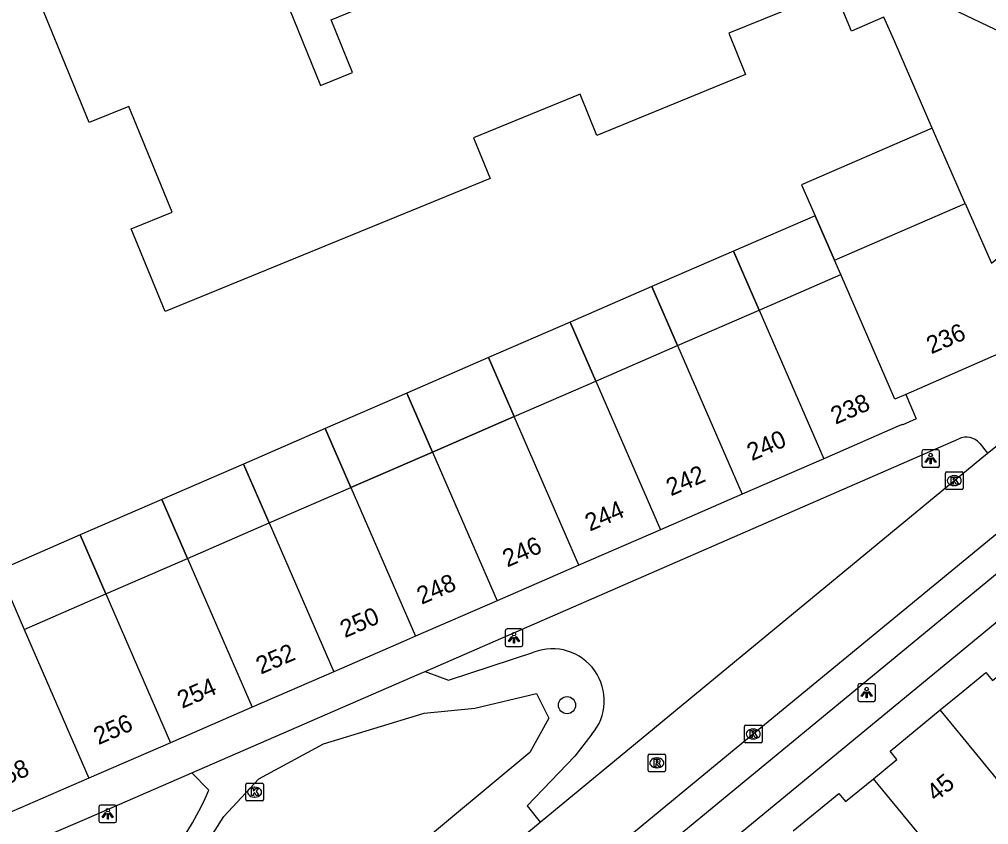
# Model space of a CAD drawing. Extents: x 161771 to 163125, y 382479 to 383177.
# Drawn here: x 161946.5 to 162001.4, y 383033.3 to 383079 of the extents above; entities that cross this region are included whole.
import ezdxf

# ---------------------------------------------------------------- set-up
doc = ezdxf.new("R2010")
doc.units = 0
for name, color, linetype in [('IMGEO_Boom', 7, 'Continuous'), ('IMGEO_Groenvoorziening', 7, 'Continuous'), ('IMGEO_Kolk', 7, 'Continuous'), ('IMGEO_Lichtpunt', 7, 'Continuous'), ('IMGEO_Pand', 7, 'Continuous'), ('IMGEO_Pand_nummerreeks', 7, 'Continuous'), ('IMGEO_Pand_overbouw', 7, 'Continuous'), ('IMGEO_Rijbaan_lokaal_open', 7, 'Continuous'), ('IMGEO_Rioolput', 7, 'Continuous'), ('IMGEO_Voetpad_open', 7, 'Continuous')]:
    doc.layers.add(name, color=color, linetype=linetype)

msp = doc.modelspace()

# ---------------------------------------------------------------- linework, layer by layer
at = {"layer": 'IMGEO_Boom'}
msp.add_circle((161977.535, 383040.044), 0.489, dxfattribs=at)
at = {"layer": 'IMGEO_Groenvoorziening'}
for points in [[(162000.124, 383068.522), (161998.255, 383072.801), (161996.121, 383077.686), (161995.501, 383079.091), (161995.455, 383079.07)], [(161969.484, 383041.961), (161970.815, 383041.468), (161975.658, 383043.059)], [(161952.356, 383018.156), (161951.127, 383019.056), (161951.285, 383022), (161950.963, 383025.366), (161952.731, 383027.386), (161955.378, 383029.484), (161958.057, 383033.719), (161960.055, 383035.866), (161963.721, 383037.848), (161969.432, 383039.587), (161972.298, 383039.879), (161975.808, 383040.713), (161976.503, 383039.299), (161975.417, 383037.36), (161952.356, 383018.156)], [(161978.945, 383038.389), (161977.977, 383037.149), (161975.278, 383034.337), (161976.018, 383033.407)], [(161956.251, 383036.199), (161957.218, 383035.212)]]:
    msp.add_lwpolyline(points, dxfattribs=at)
for centre, radius, start, end in [((161976.695, 383040.297), 2.95, 319.6894, 110.5905), ((161941.63, 383041.898), 16.961, 308.8769, 336.7837)]:
    msp.add_arc(centre, radius, start, end, dxfattribs=at)
at = {"layer": 'IMGEO_Kolk'}
for p, q in [((161999, 383052.362), (161999, 383053.214)), ((161999.075, 383053.288), (161999.927, 383053.288)), ((161999.488, 383053.068), (161999.513, 383053.068)), ((162000.001, 383053.214), (162000.001, 383052.362)), ((161999.927, 383052.288), (161999.075, 383052.288)), ((161999.511, 383052.508), (161999.486, 383052.508)), ((161987.597, 383037.984), (161987.597, 383038.836)), ((161987.672, 383038.91), (161988.524, 383038.91)), ((161988.598, 383038.836), (161988.598, 383037.984)), ((161988.085, 383038.69), (161988.11, 383038.69)), ((161988.524, 383037.91), (161987.672, 383037.91)), ((161988.108, 383038.13), (161988.083, 383038.13)), ((161959.31, 383034.682), (161959.31, 383035.534)), ((161959.385, 383035.608), (161960.237, 383035.608)), ((161960.311, 383035.534), (161960.311, 383034.682)), ((161959.798, 383035.388), (161959.823, 383035.388)), ((161960.237, 383034.608), (161959.385, 383034.608)), ((161959.821, 383034.828), (161959.796, 383034.828))]:
    msp.add_line(p, q, dxfattribs=at)
for points in [[(161999, 383052.362), (161999, 383053.214)], [(161999.075, 383053.288), (161999.927, 383053.288)], [(162000.001, 383053.214), (162000.001, 383052.362)], [(161999.321, 383052.988), (161999.444, 383052.988), (161999.444, 383052.837), (161999.574, 383052.988), (161999.738, 383052.988), (161999.592, 383052.837), (161999.745, 383052.588), (161999.593, 383052.588), (161999.508, 383052.752), (161999.444, 383052.685), (161999.444, 383052.588), (161999.321, 383052.588), (161999.321, 383052.988)], [(161999.927, 383052.288), (161999.075, 383052.288)], [(161987.597, 383037.984), (161987.597, 383038.836)], [(161987.672, 383038.91), (161988.524, 383038.91)], [(161988.598, 383038.836), (161988.598, 383037.984)], [(161987.918, 383038.61), (161988.041, 383038.61), (161988.041, 383038.459), (161988.171, 383038.61), (161988.335, 383038.61), (161988.189, 383038.459), (161988.342, 383038.21), (161988.19, 383038.21), (161988.105, 383038.374), (161988.041, 383038.307), (161988.041, 383038.21), (161987.918, 383038.21), (161987.918, 383038.61)], [(161988.524, 383037.91), (161987.672, 383037.91)], [(161959.31, 383034.682), (161959.31, 383035.534)], [(161959.385, 383035.608), (161960.237, 383035.608)], [(161960.311, 383035.534), (161960.311, 383034.682)], [(161959.631, 383035.308), (161959.754, 383035.308), (161959.754, 383035.157), (161959.884, 383035.308), (161960.048, 383035.308), (161959.902, 383035.157), (161960.055, 383034.908), (161959.903, 383034.908), (161959.818, 383035.072), (161959.754, 383035.005), (161959.754, 383034.908), (161959.631, 383034.908), (161959.631, 383035.308)], [(161960.237, 383034.608), (161959.385, 383034.608)]]:
    msp.add_lwpolyline(points, dxfattribs=at)
for centre, start, end in [((161999.077, 383053.212), 91.552, 178.448), ((161999.077, 383053.212), 91.552, 178.448), ((161999.925, 383053.212), 1.552, 88.448), ((161999.925, 383053.212), 1.552, 88.448), ((161999.077, 383052.364), 181.552, 268.448), ((161999.077, 383052.364), 181.552, 268.448), ((161999.925, 383052.364), 271.552, 358.448), ((161999.925, 383052.364), 271.552, 358.448), ((161987.674, 383038.834), 91.552, 178.448), ((161987.674, 383038.834), 91.552, 178.448), ((161988.522, 383038.834), 1.552, 88.448), ((161988.522, 383038.834), 1.552, 88.448), ((161987.674, 383037.986), 181.552, 268.448), ((161987.674, 383037.986), 181.552, 268.448), ((161988.522, 383037.986), 271.552, 358.448), ((161988.522, 383037.986), 271.552, 358.448), ((161959.387, 383035.532), 91.552, 178.448), ((161959.387, 383035.532), 91.552, 178.448), ((161960.235, 383035.532), 1.552, 88.448), ((161960.235, 383035.532), 1.552, 88.448), ((161959.387, 383034.684), 181.552, 268.448), ((161959.387, 383034.684), 181.552, 268.448), ((161960.235, 383034.684), 271.552, 358.448), ((161960.235, 383034.684), 271.552, 358.448)]:
    msp.add_arc(centre, 0.0765, start, end, dxfattribs=at)
for centre, major_axis, ratio, start_param, end_param in [((161999.487, 383052.788), (-0.387, 0.002), 0.722429, 4.712389, 7.853982), ((161999.512, 383052.788), (-0.39, 0.002), 0.717154, 1.570796, 4.712389), ((161988.084, 383038.41), (-0.387, 0.002), 0.722429, 4.712389, 7.853982), ((161988.109, 383038.41), (-0.39, 0.002), 0.717154, 1.570796, 4.712389), ((161959.797, 383035.108), (-0.387, 0.002), 0.722429, 4.712389, 7.853982), ((161959.822, 383035.108), (-0.39, 0.002), 0.717154, 1.570796, 4.712389)]:
    msp.add_ellipse(centre, major_axis=major_axis, ratio=ratio, start_param=start_param, end_param=end_param, dxfattribs=at)
at = {"layer": 'IMGEO_Lichtpunt'}
for p, q in [((161997.665, 383054.444), (161997.665, 383053.637)), ((161997.665, 383054.444), (161997.665, 383053.637)), ((161998.567, 383054.539), (161997.759, 383054.539)), ((161998.567, 383054.539), (161997.759, 383054.539)), ((161998.661, 383053.637), (161998.661, 383054.444)), ((161998.661, 383053.637), (161998.661, 383054.444)), ((161997.759, 383053.543), (161998.567, 383053.543)), ((161997.759, 383053.543), (161998.567, 383053.543)), ((161974.027, 383044.272), (161974.027, 383043.465)), ((161974.027, 383044.272), (161974.027, 383043.465)), ((161974.929, 383044.367), (161974.121, 383044.367)), ((161974.929, 383044.367), (161974.121, 383044.367)), ((161975.023, 383043.465), (161975.023, 383044.272)), ((161975.023, 383043.465), (161975.023, 383044.272)), ((161974.121, 383043.371), (161974.929, 383043.371)), ((161974.121, 383043.371), (161974.929, 383043.371)), ((161994.029, 383041.16), (161994.029, 383040.353)), ((161994.029, 383041.16), (161994.029, 383040.353)), ((161994.931, 383041.255), (161994.123, 383041.255)), ((161994.931, 383041.255), (161994.123, 383041.255)), ((161995.025, 383040.353), (161995.025, 383041.16)), ((161995.025, 383040.353), (161995.025, 383041.16)), ((161994.123, 383040.259), (161994.931, 383040.259)), ((161994.123, 383040.259), (161994.931, 383040.259)), ((161951.885, 383034.377), (161951.077, 383034.377)), ((161951.885, 383034.377), (161951.077, 383034.377)), ((161950.983, 383034.282), (161950.983, 383033.475)), ((161950.983, 383034.282), (161950.983, 383033.475)), ((161951.979, 383033.475), (161951.979, 383034.282)), ((161951.979, 383033.475), (161951.979, 383034.282)), ((161951.077, 383033.381), (161951.885, 383033.381)), ((161951.077, 383033.381), (161951.885, 383033.381))]:
    msp.add_line(p, q, dxfattribs=at)
for points in [[(161998.039, 383054.108), (161998.078, 383054.08), (161997.89, 383053.818), (161997.852, 383053.845), (161998.039, 383054.108)], [(161998.141, 383054.06), (161998.188, 383054.06), (161998.188, 383053.738), (161998.141, 383053.738), (161998.141, 383054.06)], [(161998.251, 383054.08), (161998.289, 383054.107), (161998.476, 383053.845), (161998.437, 383053.817), (161998.251, 383054.08)], [(161974.401, 383043.936), (161974.44, 383043.908), (161974.252, 383043.646), (161974.214, 383043.673), (161974.401, 383043.936)], [(161974.503, 383043.888), (161974.55, 383043.888), (161974.55, 383043.566), (161974.503, 383043.566), (161974.503, 383043.888)], [(161974.613, 383043.908), (161974.651, 383043.935), (161974.838, 383043.673), (161974.799, 383043.645), (161974.613, 383043.908)], [(161994.403, 383040.824), (161994.442, 383040.796), (161994.254, 383040.534), (161994.216, 383040.561), (161994.403, 383040.824)], [(161994.505, 383040.776), (161994.552, 383040.776), (161994.552, 383040.454), (161994.505, 383040.454), (161994.505, 383040.776)], [(161994.615, 383040.796), (161994.653, 383040.823), (161994.84, 383040.561), (161994.801, 383040.533), (161994.615, 383040.796)], [(161951.357, 383033.946), (161951.396, 383033.918), (161951.208, 383033.656), (161951.17, 383033.683), (161951.357, 383033.946)], [(161951.459, 383033.898), (161951.506, 383033.898), (161951.506, 383033.576), (161951.459, 383033.576), (161951.459, 383033.898)], [(161951.569, 383033.918), (161951.607, 383033.945), (161951.794, 383033.683), (161951.755, 383033.655), (161951.569, 383033.918)]]:
    msp.add_lwpolyline(points, dxfattribs=at)
for centre in [(161998.164, 383054.242), (161974.526, 383044.07), (161994.528, 383040.958), (161951.482, 383034.08)]:
    msp.add_circle(centre, 0.0994, dxfattribs=at)
for centre, start, end in [((161997.759, 383054.444), 90, 180), ((161997.759, 383054.444), 90, 180), ((161998.567, 383054.444), 0, 90), ((161998.567, 383054.444), 0, 90), ((161997.759, 383053.637), 180, 270), ((161997.759, 383053.637), 180, 270), ((161998.567, 383053.637), 270, 0), ((161998.567, 383053.637), 270, 360), ((161974.121, 383044.272), 90, 180), ((161974.121, 383044.272), 90, 180), ((161974.929, 383044.272), 0, 90), ((161974.929, 383044.272), 0, 90), ((161974.121, 383043.465), 180, 270), ((161974.121, 383043.465), 180, 270), ((161974.929, 383043.465), 270, 0), ((161974.929, 383043.465), 270, 360), ((161994.123, 383041.16), 90, 180), ((161994.123, 383041.16), 90, 180), ((161994.931, 383041.16), 0, 90), ((161994.931, 383041.16), 0, 90), ((161994.123, 383040.353), 180, 270), ((161994.123, 383040.353), 180, 270), ((161994.931, 383040.353), 270, 0), ((161994.931, 383040.353), 270, 360), ((161951.077, 383034.282), 90, 180), ((161951.077, 383034.282), 90, 180), ((161951.885, 383034.282), 0, 90), ((161951.885, 383034.282), 0, 90), ((161951.077, 383033.475), 180, 270), ((161951.077, 383033.475), 180, 270), ((161951.885, 383033.475), 270, 0), ((161951.885, 383033.475), 270, 360)]:
    msp.add_arc(centre, 0.0946, start, end, dxfattribs=at)
at = {"layer": 'IMGEO_Pand'}
for points in [[(161954.89, 383096.569), (161963.554, 383075.223), (161965.356, 383075.955), (161964.147, 383078.934), (161988.433, 383088.885)], [(161995.455, 383079.07), (161993.664, 383078.295), (161992.706, 383080.633), (161986.708, 383078.177), (161987.665, 383075.839), (161979.229, 383072.384), (161978.275, 383074.715), (161972.234, 383072.241), (161973.178, 383069.936), (161954.732, 383062.381), (161952.81, 383067.075), (161955.131, 383068.025), (161952.672, 383074.03), (161950.428, 383073.111), (161946.963, 383081.573)], [(161993.065, 383064.483), (161992.71, 383065.299), (162000.124, 383068.522)], [(162000.124, 383068.522), (162001.604, 383065.134)], [(161988.432, 383062.469), (161993.065, 383064.483)], [(161996.747, 383057.684), (161996.139, 383057.418), (161993.065, 383064.483)], [(162002.297, 383063.547), (162003.558, 383060.66), (161996.747, 383057.684)], [(161983.799, 383060.455), (161988.432, 383062.469)], [(161988.432, 383062.469), (161992.1, 383054.032)], [(161979.167, 383058.441), (161983.799, 383060.455)], [(161983.799, 383060.455), (161987.468, 383052.016)], [(161974.534, 383056.427), (161979.167, 383058.441)], [(161979.167, 383058.441), (161982.836, 383050)], [(161996.747, 383057.684), (161997.348, 383056.289), (161996.575, 383055.947), (161996.563, 383055.975), (161996.324, 383055.871), (161992.1, 383054.032)], [(161974.534, 383056.427), (161969.901, 383054.413)], [(161978.204, 383047.984), (161974.534, 383056.427)], [(161969.901, 383054.413), (161965.268, 383052.398)], [(161969.901, 383054.413), (161973.572, 383045.967)], [(161992.1, 383054.032), (161987.468, 383052.016)], [(161960.635, 383050.384), (161965.268, 383052.398)], [(161965.268, 383052.398), (161968.941, 383043.951)], [(161987.468, 383052.016), (161982.836, 383050)], [(161956.003, 383048.37), (161960.635, 383050.384)], [(161960.635, 383050.384), (161964.307, 383041.938)], [(161982.836, 383050), (161978.204, 383047.984)], [(161937.106, 383046.256), (161937.351, 383046.372), (161940.518, 383047.752), (161944.48, 383049.487), (161945.282, 383047.689), (161946.737, 383044.342)], [(161951.37, 383046.356), (161956.003, 383048.37)], [(161956.003, 383048.37), (161959.674, 383039.926)], [(161978.204, 383047.984), (161973.572, 383045.967)], [(161946.737, 383044.342), (161951.37, 383046.356)], [(161951.37, 383046.356), (161955.04, 383037.913)], [(161973.572, 383045.967), (161968.941, 383043.951)], [(161946.737, 383044.342), (161950.407, 383035.901)], [(161968.941, 383043.951), (161968.251, 383043.651), (161964.307, 383041.938)], [(161998.709, 383039.772), (162000, 383040.837), (162001.29, 383041.901), (162001.674, 383041.439), (162003.25, 383042.738)], [(161964.307, 383041.938), (161959.674, 383039.926)], [(161959.674, 383039.926), (161955.04, 383037.913)], [(161994.916, 383035.869), (161996.248, 383036.964), (161995.866, 383037.427), (161998.709, 383039.772)], [(162006.175, 383030.653), (162004.3, 383032.943), (162000, 383038.195), (161998.709, 383039.772)], [(161955.04, 383037.913), (161950.407, 383035.901)], [(161950.407, 383035.901), (161942.996, 383032.682)], [(161990.371, 383032.908), (161992.952, 383035.03), (161993.337, 383034.57), (161994.916, 383035.869)], [(162000, 383029.399), (162000.141, 383029.515), (161994.916, 383035.869)]]:
    msp.add_lwpolyline(points, dxfattribs=at)
at = {"layer": 'IMGEO_Pand_overbouw'}
for points in [[(161990.841, 383069.578), (161991.602, 383067.827), (161992.71, 383065.299), (162000.124, 383068.522), (161998.255, 383072.801)], [(161992.71, 383065.299), (161991.602, 383067.827), (161986.977, 383065.816), (161988.432, 383062.469), (161993.065, 383064.483)], [(161986.977, 383065.816), (161982.344, 383063.802), (161983.799, 383060.455), (161988.432, 383062.469)], [(161982.344, 383063.802), (161977.711, 383061.788), (161979.167, 383058.441), (161983.799, 383060.455)], [(161977.711, 383061.788), (161973.079, 383059.774), (161974.534, 383056.427), (161979.167, 383058.441)], [(161973.079, 383059.774), (161968.446, 383057.76), (161969.901, 383054.413), (161974.534, 383056.427)], [(161968.446, 383057.76), (161963.813, 383055.746), (161965.268, 383052.398), (161969.901, 383054.413)], [(161963.813, 383055.746), (161959.18, 383053.731), (161960.635, 383050.384), (161965.268, 383052.398)], [(161959.18, 383053.731), (161954.547, 383051.717), (161956.003, 383048.37), (161960.635, 383050.384)], [(161954.547, 383051.717), (161949.915, 383049.703), (161951.37, 383046.356), (161956.003, 383048.37)], [(161949.915, 383049.703), (161945.282, 383047.689), (161946.737, 383044.342), (161951.37, 383046.356)]]:
    msp.add_lwpolyline(points, close=True, dxfattribs=at)
at = {"layer": 'IMGEO_Rijbaan_lokaal_open'}
for points in [[(161954.449, 383010.709), (161958.818, 383014.267), (161963.107, 383017.828), (161972.581, 383025.628), (161988.094, 383038.411), (162000, 383048.208), (162014.364, 383060.022)], [(162001.395, 383054.34), (162002.116, 383054.935), (162006.502, 383058.56)], [(161976.018, 383033.407), (161985.194, 383040.986), (162001.395, 383054.34)], [(161954.865, 383016.001), (161958.887, 383019.257), (161976.018, 383033.407)]]:
    msp.add_lwpolyline(points, dxfattribs=at)
at = {"layer": 'IMGEO_Rioolput'}
for p, q in [((161982.128, 383036.341), (161982.128, 383037.193)), ((161982.203, 383037.267), (161983.055, 383037.267)), ((161983.129, 383037.193), (161983.129, 383036.341)), ((161982.616, 383037.047), (161982.641, 383037.047)), ((161983.055, 383036.267), (161982.203, 383036.267)), ((161982.639, 383036.487), (161982.614, 383036.487))]:
    msp.add_line(p, q, dxfattribs=at)
for points in [[(161982.128, 383036.341), (161982.128, 383037.193)], [(161982.203, 383037.267), (161983.055, 383037.267)], [(161983.129, 383037.193), (161983.129, 383036.341)], [(161982.717, 383036.965), (161982.465, 383036.967), (161982.465, 383036.567)], [(161982.465, 383036.567), (161982.589, 383036.567), (161982.589, 383036.729), (161982.6, 383036.729)], [(161982.643, 383036.886), (161982.589, 383036.886), (161982.589, 383036.805)], [(161982.589, 383036.805), (161982.641, 383036.805)], [(161982.647, 383036.7), (161982.718, 383036.567), (161982.858, 383036.567), (161982.793, 383036.693)], [(161983.055, 383036.267), (161982.203, 383036.267)]]:
    msp.add_lwpolyline(points, dxfattribs=at)
for centre, radius, start, end in [((161982.205, 383037.191), 0.0765, 91.552, 178.448), ((161982.205, 383037.191), 0.0765, 91.552, 178.448), ((161983.053, 383037.191), 0.0765, 1.552, 88.448), ((161983.053, 383037.191), 0.0765, 1.552, 88.448), ((161982.599, 383036.676), 0.0533, 26.0293, 88.6989), ((161982.625, 383036.994), 0.19, 274.7715, 282.9687), ((161982.649, 383036.79), 0.0964, 77.0061, 93.1865), ((161982.663, 383036.847), 0.0378, 276.6634, 79.6772), ((161982.716, 383036.855), 0.109, 350.3612, 89.416), ((161982.714, 383036.855), 0.112, 277.5842, 350.9817), ((161982.698, 383036.64), 0.108, 29.5134, 73.7905), ((161982.205, 383036.343), 0.0765, 181.552, 268.448), ((161982.205, 383036.343), 0.0765, 181.552, 268.448), ((161983.053, 383036.343), 0.0765, 271.552, 358.448), ((161983.053, 383036.343), 0.0765, 271.552, 358.448)]:
    msp.add_arc(centre, radius, start, end, dxfattribs=at)
for centre, major_axis, ratio, start_param, end_param in [((161982.615, 383036.767), (-0.387, 0.002), 0.722429, 4.712389, 7.853982), ((161982.64, 383036.767), (-0.39, 0.002), 0.717154, 1.570796, 4.712389)]:
    msp.add_ellipse(centre, major_axis=major_axis, ratio=ratio, start_param=start_param, end_param=end_param, dxfattribs=at)
at = {"layer": 'IMGEO_Voetpad_open'}
for points in [[(162001.604, 383065.134), (162010.087, 383072.066), (162006.977, 383075.925), (161994.602, 383081.847)], [(161956.028, 383001.349), (161954.345, 383005.756), (161958.418, 383008.932), (162000, 383043.194), (162019.717, 383059.44)], [(162013.207, 383056.799), (162000, 383045.919), (161963.694, 383016.025), (161957.739, 383011.105)], [(161969.484, 383041.961), (161999.765, 383055.155)], [(162000.945, 383054.903), (162001.395, 383054.34)], [(161956.251, 383036.199), (161969.026, 383041.761), (161969.484, 383041.961)], [(161947.833, 383021.506), (161943.83, 383030.854), (161950.431, 383033.665), (161956.251, 383036.199)]]:
    msp.add_lwpolyline(points, dxfattribs=at)
msp.add_arc((162000.195, 383054.28), 0.975, 39.7109, 116.1792, dxfattribs=at)

# ---------------------------------------------------------------- texts
at = {"layer": 'IMGEO_Pand_nummerreeks'}
for s, rotation, p in [('236', 23.6001, (161998.195, 383059.954)), ('238', 23.5256, (161992.765, 383055.957)), ('240', 23.5256, (161988.014, 383053.889)), ('242', 23.5256, (161983.429, 383051.893)), ('244', 23.5256, (161978.827, 383049.89)), ('246', 23.5256, (161974.148, 383047.854)), ('248', 23.5256, (161969.286, 383045.737)), ('250', 23.4741, (161964.931, 383043.844)), ('252', 23.4741, (161960.163, 383041.773)), ('254', 23.4741, (161955.697, 383039.834)), ('256', 23.4741, (161950.949, 383037.772)), ('258', 23.4741, (161945.071, 383035.219)), ('45', 39.4338, (161998.45, 383034.527))]:
    msp.add_text(s, height=1, rotation=rotation, dxfattribs=at).set_placement(p)

doc.saveas('drawing.dxf')
